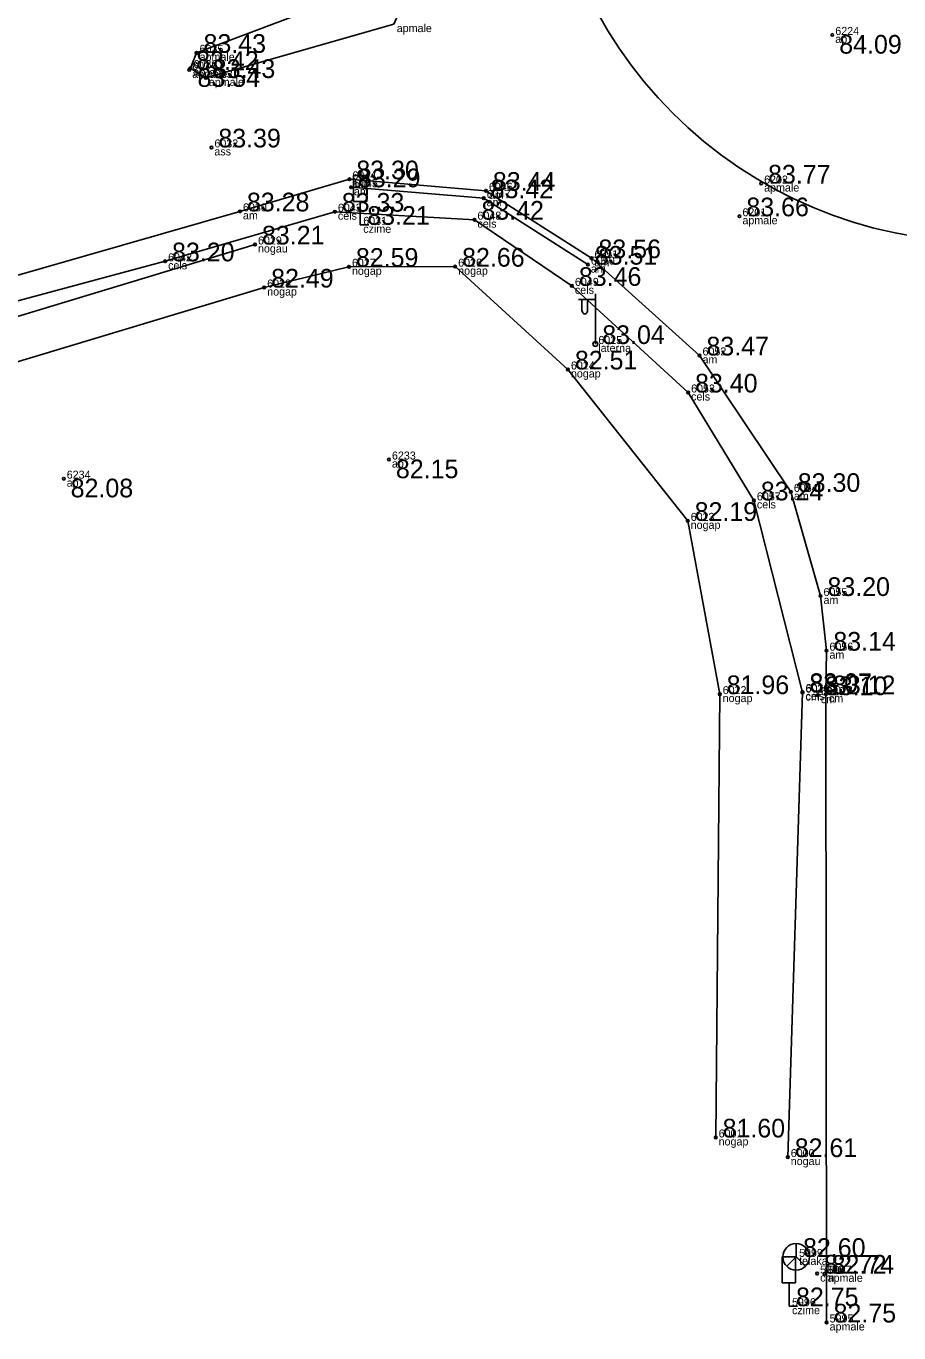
# Model space of a CAD drawing. Extents: x 614911 to 615803, y 262110 to 264311.
# Drawn here: x 615477.13 to 615509.84, y 262592.41 to 262641.39 of the extents above; entities that cross this region are included whole.
import ezdxf

# ---------------------------------------------------------------- set-up
doc = ezdxf.new("R2010")
doc.units = 0
for name, color, linetype in [('Level 16', 7, 'Continuous'), ('Level 31', 7, 'Continuous'), ('Level 37', 7, 'Continuous'), ('Level 44', 7, 'Continuous'), ('Level 49', 7, 'Continuous'), ('Level 53', 7, 'Continuous'), ('Level 54', 7, 'Continuous'), ('Level 57', 7, 'Continuous'), ('Level 58', 7, 'Continuous'), ('Level 63', 7, 'Continuous')]:
    doc.layers.add(name, color=color, linetype=linetype)

msp = doc.modelspace()

# ---------------------------------------------------------------- linework, layer by layer
at = {"layer": 'Level 16'}
for p, q in [((615489.901, 262635.787), (615489.401, 262635.787)), ((615489.401, 262634.818), (615489.401, 262635.787)), ((615489.901, 262634.818), (615489.901, 262635.787)), ((615489.901, 262634.818), (615489.401, 262634.818)), ((615489.655, 262634.818), (615489.655, 262633.94)), ((615489.655, 262633.94), (615489.97, 262633.94)), ((615505.972, 262595.255), (615505.472, 262595.255)), ((615505.472, 262594.286), (615505.472, 262595.255)), ((615505.972, 262594.286), (615505.972, 262595.255)), ((615505.972, 262594.286), (615505.472, 262594.286)), ((615505.726, 262594.286), (615505.726, 262593.408)), ((615505.726, 262593.408), (615506.041, 262593.408))]:
    msp.add_line(p, q, dxfattribs=at)
at = {"layer": 'Level 31'}
for points in [[(615463.212, 262623.697), (615462.405, 262626.14), (615485.71, 262633.203)], [(615502.975, 262599.732), (615503.127, 262616.35), (615501.927, 262622.843), (615497.438, 262628.518), (615493.212, 262632.372), (615489.231, 262632.367), (615486.054, 262631.589), (615466.872, 262625.824), (615466.458, 262623.986)]]:
    msp.add_lwpolyline(points, dxfattribs=at)
at = {"layer": 'Level 37'}
msp.add_line((615482.34, 262632.572), (615460.331, 262626.684), dxfattribs=at)
msp.add_lwpolyline([(615490.363, 262642.978), (615490.99, 262642.672), (615491.194, 262642.106), (615490.91, 262641.463), (615483.867, 262639.444), (615483.295, 262639.81), (615483.52, 262640.386)], close=True, dxfattribs=at)
for points in [[(615507.135, 262592.799), (615507.109, 262616.346), (615507.127, 262617.979), (615506.906, 262620.029), (615505.793, 262623.929), (615502.37, 262629.044), (615498.322, 262632.689), (615494.365, 262635.216), (615489.247, 262635.646), (615485.146, 262634.445)], [(615489.308, 262635.347), (615494.28, 262634.938), (615498.186, 262632.448)], [(615458.069, 262626.652), (615458.828, 262626.897), (615485.146, 262634.445)], [(615482.34, 262632.572), (615488.704, 262634.432), (615493.935, 262634.133), (615497.588, 262631.651), (615501.942, 262627.655), (615504.408, 262623.611), (615506.23, 262616.407), (615505.678, 262598.997)]]:
    msp.add_lwpolyline(points, dxfattribs=at)
at = {"layer": 'Level 44'}
for p, q in [((615498.465, 262629.473), (615498.465, 262631.356)), ((615498.465, 262631.14), (615497.83, 262631.135)), ((615497.965, 262631.136), (615497.965, 262630.744)), ((615498.175, 262631.138), (615498.175, 262630.744))]:
    msp.add_line(p, q, dxfattribs=at)
msp.add_circle((615498.465, 262629.473), 0.09, dxfattribs=at)
msp.add_ellipse((615498.07, 262630.744), major_axis=(0, 0.151), ratio=0.695971, start_param=1.570796, end_param=4.712389, dxfattribs=at)
at = {"layer": 'Level 49'}
msp.add_line((615505.99, 262595.256), (615506.344, 262594.902), dxfattribs=at)
msp.add_lwpolyline([(615505.99, 262595.756), (615505.99, 262595.256), (615505.636, 262594.902)], dxfattribs=at)
msp.add_circle((615505.99, 262595.256), 0.5, dxfattribs=at)
at = {"layer": 'Level 57'}
for centre in [(615507.347, 262641.057), (615483.52, 262640.386), (615483.246, 262639.747), (615483.295, 262639.81), (615483.867, 262639.444), (615484.075, 262636.841), (615489.247, 262635.646), (615489.308, 262635.347), (615494.365, 262635.216), (615504.679, 262635.487), (615494.28, 262634.938), (615485.146, 262634.445), (615488.704, 262634.432), (615503.866, 262634.26), (615493.935, 262634.133), (615485.71, 262633.203), (615482.34, 262632.572), (615489.231, 262632.367), (615493.212, 262632.372), (615498.186, 262632.448), (615498.322, 262632.689), (615486.054, 262631.589), (615497.588, 262631.651), (615502.37, 262629.044), (615497.438, 262628.518), (615501.942, 262627.655), (615490.73, 262625.142), (615478.54, 262624.425), (615505.793, 262623.929), (615504.408, 262623.611), (615501.927, 262622.843), (615506.906, 262620.029), (615507.127, 262617.979), (615503.127, 262616.35), (615506.23, 262616.407), (615506.233, 262616.429), (615506.807, 262616.31), (615507.109, 262616.346), (615502.975, 262599.732), (615505.678, 262598.997), (615506.777, 262594.631), (615507.06, 262594.622), (615507.135, 262592.799)]:
    msp.add_circle(centre, 0.05, dxfattribs=at)
at = {"layer": 'Level 58'}
for centre in [(615507.347, 262641.057), (615483.52, 262640.386), (615483.246, 262639.747), (615483.295, 262639.81), (615483.867, 262639.444), (615484.075, 262636.841), (615489.247, 262635.646), (615489.308, 262635.347), (615494.365, 262635.216), (615504.679, 262635.487), (615494.28, 262634.938), (615485.146, 262634.445), (615488.704, 262634.432), (615503.866, 262634.26), (615493.935, 262634.133), (615485.71, 262633.203), (615482.34, 262632.572), (615489.231, 262632.367), (615493.212, 262632.372), (615498.186, 262632.448), (615498.322, 262632.689), (615486.054, 262631.589), (615497.588, 262631.651), (615502.37, 262629.044), (615497.438, 262628.518), (615501.942, 262627.655), (615490.73, 262625.142), (615478.54, 262624.425), (615505.793, 262623.929), (615504.408, 262623.611), (615501.927, 262622.843), (615506.906, 262620.029), (615507.127, 262617.979), (615503.127, 262616.35), (615506.23, 262616.407), (615506.233, 262616.429), (615506.807, 262616.31), (615507.109, 262616.346), (615502.975, 262599.732), (615505.678, 262598.997), (615506.777, 262594.631), (615507.06, 262594.622), (615507.135, 262592.799)]:
    msp.add_circle(centre, 0.05, dxfattribs=at)
at = {"layer": 'Level 63'}
msp.add_circle((615513.028, 262649.794), 16.494, dxfattribs=at)

# ---------------------------------------------------------------- texts
at = {"layer": 'Level 49'}
msp.add_text(' 82.60', height=0.7, dxfattribs=at).set_placement((615505.99, 262595.256))
at = {"layer": 'Level 53'}
for s, p in [(' apmale', (615490.91, 262641.163)), (' ap', (615507.347, 262640.757)), (' apmale', (615483.52, 262640.086)), (' apmale', (615483.246, 262639.447)), (' ap', (615483.295, 262639.51)), (' apmale', (615483.867, 262639.144)), (' ass', (615484.075, 262636.541)), (' am', (615489.247, 262635.346)), (' am', (615489.308, 262635.047)), (' apmale', (615504.679, 262635.187)), (' am', (615494.28, 262634.638)), (' am', (615494.365, 262634.916)), (' am', (615485.146, 262634.145)), (' cels', (615488.704, 262634.132)), (' apmale', (615503.866, 262633.96)), (' czime', (615489.655, 262633.64)), (' cels', (615493.935, 262633.833)), (' nogau', (615485.71, 262632.903)), (' cels', (615482.34, 262632.272)), (' nogap', (615489.231, 262632.067)), (' nogap', (615493.212, 262632.072)), (' am', (615498.186, 262632.148)), (' am', (615498.322, 262632.389)), (' nogap', (615486.054, 262631.289)), (' cels', (615497.588, 262631.351)), (' laterna', (615498.465, 262629.173)), (' am', (615502.37, 262628.744)), (' nogap', (615497.438, 262628.218)), (' cels', (615501.942, 262627.355)), (' ap', (615490.73, 262624.842)), (' ap', (615478.54, 262624.125)), (' cels', (615504.408, 262623.311)), (' am', (615505.793, 262623.629)), (' nogap', (615501.927, 262622.543)), (' am', (615506.906, 262619.729)), (' am', (615507.127, 262617.679)), (' nogap', (615503.127, 262616.05)), (' cm', (615506.23, 262616.107)), (' cels', (615506.233, 262616.129)), (' cm', (615506.807, 262616.01)), (' cm', (615507.109, 262616.046)), (' nogap', (615502.975, 262599.432)), (' nogau', (615505.678, 262598.697)), (' telaka', (615505.99, 262594.956)), (' cm', (615506.777, 262594.331)), (' apmale', (615507.06, 262594.322)), (' czime', (615505.726, 262593.108)), (' apmale', (615507.135, 262592.499))]:
    msp.add_text(s, height=0.3, dxfattribs=at).set_placement(p)
at = {"layer": 'Level 54'}
for s, p in [(' 6224', (615507.347, 262641.057)), (' 6035', (615483.52, 262640.386)), (' 6036', (615483.295, 262639.81)), (' 6034', (615483.246, 262639.747)), (' 6033', (615483.867, 262639.444)), (' 6032', (615484.075, 262636.841)), (' 6044', (615489.247, 262635.646)), (' 6202', (615504.679, 262635.487)), (' 6045', (615489.308, 262635.347)), (' 6047', (615494.28, 262634.938)), (' 6046', (615494.365, 262635.216)), (' 6030', (615485.146, 262634.445)), (' 6043', (615488.704, 262634.432)), (' 6031', (615489.655, 262633.94)), (' 6048', (615493.935, 262634.133)), (' 6201', (615503.866, 262634.26)), (' 6029', (615485.71, 262633.203)), (' 6042', (615482.34, 262632.572)), (' 6050', (615498.186, 262632.448)), (' 6051', (615498.322, 262632.689)), (' 6027', (615489.231, 262632.367)), (' 6026', (615493.212, 262632.372)), (' 6028', (615486.054, 262631.589)), (' 6049', (615497.588, 262631.651)), (' 6025', (615498.465, 262629.473)), (' 6052', (615502.37, 262629.044)), (' 6024', (615497.438, 262628.518)), (' 6053', (615501.942, 262627.655)), (' 6233', (615490.73, 262625.142)), (' 6234', (615478.54, 262624.425)), (' 6054', (615505.793, 262623.929)), (' 6057', (615504.408, 262623.611)), (' 6023', (615501.927, 262622.843)), (' 6055', (615506.906, 262620.029)), (' 6056', (615507.127, 262617.979)), (' 6022', (615503.127, 262616.35)), (' 6020', (615506.23, 262616.407)), (' 6021', (615506.233, 262616.429)), (' 6019', (615506.807, 262616.31)), (' 6018', (615507.109, 262616.346)), (' 6001', (615502.975, 262599.732)), (' 6000', (615505.678, 262598.997)), (' 5999', (615505.99, 262595.256)), (' 5998', (615506.777, 262594.631)), (' 5997', (615507.06, 262594.622)), (' 5996', (615505.726, 262593.408)), (' 5995', (615507.135, 262592.799))]:
    msp.add_text(s, height=0.3, dxfattribs=at).set_placement(p)
at = {"layer": 'Level 58'}
for s, p in [(' 83.43', (615483.52, 262640.386)), (' 84.09', (615507.347, 262640.357)), (' 83.42', (615483.246, 262639.747)), (' 83.43', (615483.867, 262639.444)), (' 83.54', (615483.295, 262639.11)), (' 83.39', (615484.075, 262636.841)), (' 83.30', (615489.247, 262635.646)), (' 83.77', (615504.679, 262635.487)), (' 83.29', (615489.308, 262635.347)), (' 83.44', (615494.365, 262635.216)), (' 83.42', (615494.28, 262634.938)), (' 83.28', (615485.146, 262634.445)), (' 83.33', (615488.704, 262634.432)), (' 83.42', (615493.935, 262634.133)), (' 83.66', (615503.866, 262634.26)), (' 83.21', (615489.655, 262633.94)), (' 83.21', (615485.71, 262633.203)), (' 83.20', (615482.34, 262632.572)), (' 83.56', (615498.322, 262632.689)), (' 82.59', (615489.231, 262632.367)), (' 82.66', (615493.212, 262632.372)), (' 83.51', (615498.186, 262632.448)), (' 82.49', (615486.054, 262631.589)), (' 83.46', (615497.588, 262631.651)), (' 83.04', (615498.465, 262629.473)), (' 83.47', (615502.37, 262629.044)), (' 82.51', (615497.438, 262628.518)), (' 83.40', (615501.942, 262627.655)), (' 82.15', (615490.73, 262624.442)), (' 82.08', (615478.54, 262623.725)), (' 83.30', (615505.793, 262623.929)), (' 83.24', (615504.408, 262623.611)), (' 82.19', (615501.927, 262622.843)), (' 83.20', (615506.906, 262620.029)), (' 83.14', (615507.127, 262617.979)), (' 83.07', (615506.23, 262616.407)), (' 83.07', (615506.233, 262616.429)), (' 81.96', (615503.127, 262616.35)), (' 83.10', (615506.807, 262616.31)), (' 83.12', (615507.109, 262616.346)), (' 81.60', (615502.975, 262599.732)), (' 82.61', (615505.678, 262598.997)), (' 82.72', (615506.777, 262594.631)), (' 82.74', (615507.06, 262594.622)), (' 82.75', (615505.726, 262593.408)), (' 82.75', (615507.135, 262592.799))]:
    msp.add_text(s, height=0.7, dxfattribs=at).set_placement(p)

doc.saveas('drawing.dxf')
